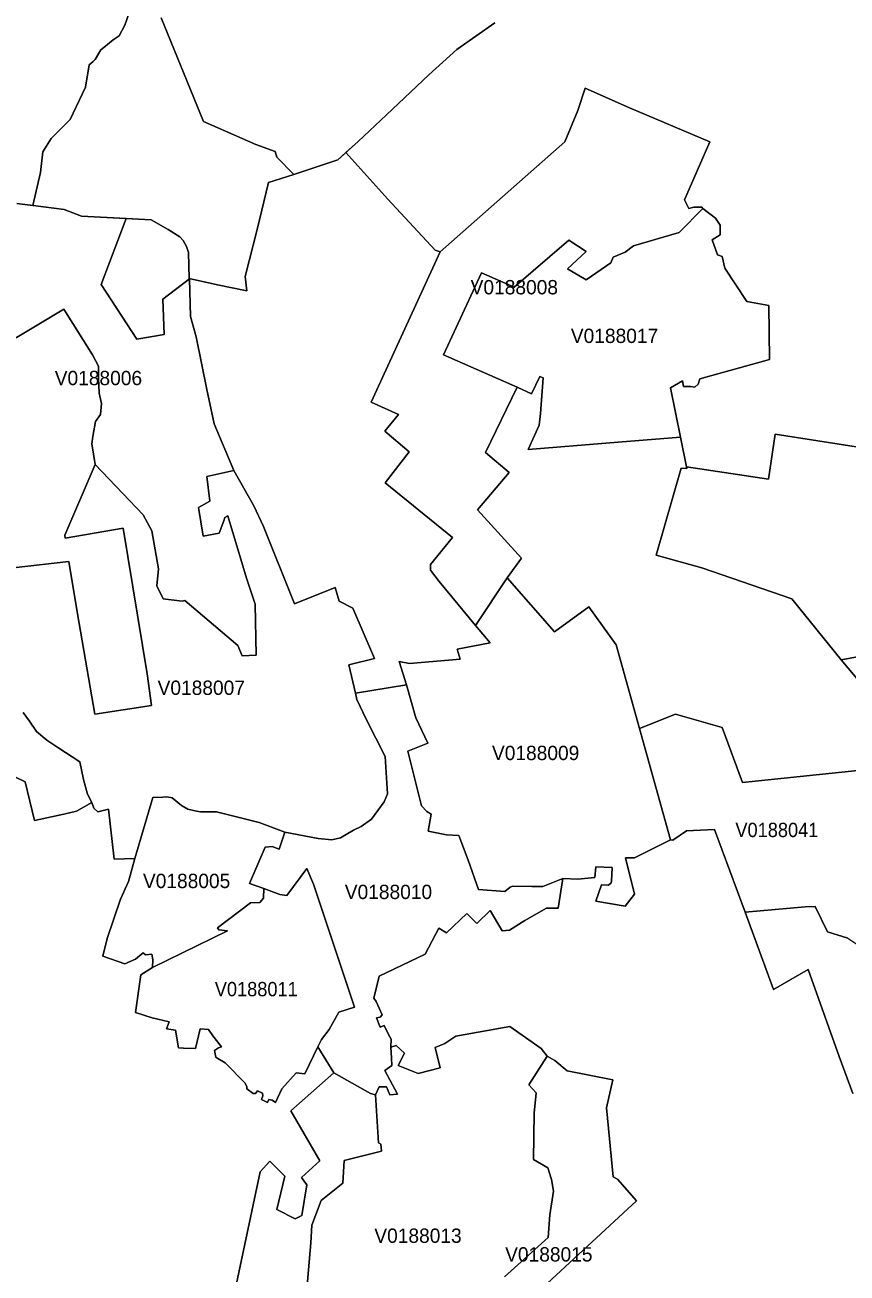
# Model space of a CAD drawing. Extents: x 369010 to 735936, y 6377141 to 6616555.
# Drawn here: x 520760 to 526500, y 6494957 to 6503671 of the extents above; entities that cross this region are included whole.
import ezdxf
from ezdxf.enums import TextEntityAlignment as Align

# ---------------------------------------------------------------- set-up
doc = ezdxf.new("R2010")
doc.units = 0
doc.header["$LTSCALE"] = 40
doc.layers.add('3', color=7, linetype='Continuous', lineweight=13)
doc.layers.add('4', color=7, linetype='Continuous')

msp = doc.modelspace()

# ---------------------------------------------------------------- linework, layer by layer
at = {"layer": '3'}
for points in [[(520704.22, 6502425.03), (520815.6, 6502410.14), (520815.6, 6502410.3), (520869.06, 6502639.86), (520885.11, 6502785.17), (520942.88, 6502878.35), (521075.11, 6503011.08), (521181.53, 6503236), (521207.19, 6503392.4), (521235.98, 6503416.23), (521249.55, 6503429.81), (521290.27, 6503497), (521309.8, 6503513.88), (521376.83, 6503567.34), (521417.21, 6503595.81), (521457.1, 6503669.79), (521487.22, 6503756.35)], [(521487.22, 6503756.35), (521457.1, 6503669.79), (521417.21, 6503595.81), (521376.83, 6503567.34), (521309.8, 6503513.88), (521290.27, 6503497), (521249.55, 6503429.81), (521235.98, 6503416.23), (521207.19, 6503392.4), (521181.53, 6503236), (521075.11, 6503011.08), (520942.88, 6502878.35), (520885.11, 6502785.17), (520869.06, 6502639.86), (520815.6, 6502410.3), (520815.6, 6502410.14)], [(520815.6, 6502410.14), (520818.25, 6502409.8), (521032.58, 6502381.5), (521155.71, 6502336.49), (521641.8, 6502309.51), (521759.14, 6502242.31), (521840.4, 6502190.68), (521865.06, 6502165.85), (521888.73, 6502123.15), (521901.81, 6502082.93), (521905.78, 6501900.22), (522103.89, 6501856.36), (522309.94, 6501814.16), (522296.86, 6501914.45), (522382.26, 6502243.47), (522460.38, 6502570.18), (522637.97, 6502627.94), (522518.14, 6502748.1), (522506.23, 6502787.98), (522372.17, 6502835.48), (522005.58, 6502998.01), (521711.31, 6503719.77)], [(521711.31, 6503719.77), (522005.58, 6502998.01), (522372.17, 6502835.48), (522506.23, 6502787.98), (522518.14, 6502748.1), (522637.97, 6502627.94), (522943.49, 6502729.39), (523086.48, 6502857.99), (523285.09, 6503044.18), (523579.69, 6503321.73), (523776.14, 6503499.48), (524039.95, 6503685.84)], [(524039.95, 6503685.84), (523776.14, 6503499.48), (523579.69, 6503321.73), (523285.09, 6503044.18), (523086.48, 6502857.99), (522999.1, 6502779.38), (523293.53, 6502454.82), (523622.88, 6502099.32), (523659.95, 6502087.9), (524529.51, 6502854.85), (524619.88, 6503074.47), (524671.52, 6503229.71), (524981.5, 6503091.85), (525541.07, 6502854.85), (525364.48, 6502449.86), (525394.6, 6502389.45), (525429.03, 6502398.05), (525484.97, 6502398.05), (525493.57, 6502389.45), (525580.13, 6502323.08), (525614.56, 6502273.6), (525614.56, 6502204.58), (525558.62, 6502170.16), (525595.19, 6502066.72), (525627.47, 6502053.81), (525646.83, 6501971.88), (525799.59, 6501741.33), (525954.5, 6501713.36), (525958.81, 6501334.19), (525472.39, 6501200.63), (525459.48, 6501164.06), (525435.81, 6501142.54), (525405.69, 6501146.84), (525358.36, 6501146.84), (525349.75, 6501185.57), (525267.99, 6501138.24), (525336.84, 6500793.49), (525378.38, 6500585.29), (525951.19, 6500500.22), (525998.53, 6500814.68), (526592.52, 6500719.84)], [(520406.48, 6501314.5), (521030.43, 6501686.22), (521231.51, 6501368.78), (521272.73, 6501288.68), (521272.73, 6501206.09), (521277.86, 6501100.34), (521293.41, 6501028.01), (521288.28, 6500950.72), (521252.04, 6500901.57), (521234, 6500798.46), (521226.38, 6500746.82), (521249.55, 6500602.17), (521584.37, 6500250.81), (521644.61, 6500138.76), (521691.95, 6499873.79), (521681.19, 6499755.29), (521724.22, 6499664.76), (521857.78, 6499647.54), (521877.15, 6499651.85), (522245.06, 6499339.54), (522277.33, 6499266.22), (522374.15, 6499270.53), (522367.7, 6499628.18), (522307.46, 6499809.08), (522176.21, 6500244.35), (522154.7, 6500231.44), (522148.24, 6500209.93), (522115.97, 6500123.7), (522004.09, 6500102.18), (521971.81, 6500302.44), (522051.42, 6500345.64), (522029.91, 6500517.93), (522217.09, 6500560.96), (522080.22, 6500886.18), (522028.58, 6501125.16), (521955.43, 6501493.57), (521914.55, 6501635.74), (521908.1, 6501898.56), (521722.9, 6501756.4), (521731.5, 6501510.79), (521540.01, 6501476.36), (521292.42, 6501859.84), (521466.2, 6502319.27), (521155.71, 6502336.49), (521032.58, 6502381.5), (520818.25, 6502409.8), (520704.22, 6502425.03)], [(521030.43, 6501686.22), (520406.48, 6501314.5), (520274.9, 6501211.39), (520017.05, 6501549.35), (519764.49, 6501714.52), (519653.6, 6501771.29), (519501.5, 6501822.93), (519163.71, 6501957.15)], [(520597.14, 6499871.97), (521066.51, 6499926.09), (521125.76, 6499559.66), (521246.91, 6498860.24), (521643.95, 6498919.49), (521613, 6499141.43), (521445.51, 6500158.29), (521040.69, 6500088.61), (521038.04, 6500109.3), (521249.55, 6500602.17), (521226.38, 6500746.82), (521234, 6500798.46), (521252.04, 6500901.57), (521288.28, 6500950.72), (521293.41, 6501028.01), (521277.86, 6501100.34), (521272.73, 6501206.09), (521272.73, 6501288.68), (521231.51, 6501368.78), (521030.43, 6501686.22)], [(526766.3, 6498873.32), (526459.12, 6499237.76), (526114.71, 6499664.26), (525486.29, 6499879.75), (525167.7, 6499970.11), (525342.14, 6500577.68), (525380.87, 6500573.37), (525378.38, 6500585.29), (525336.84, 6500793.49), (524902.06, 6500759.07), (524273.64, 6500707.27), (524351.1, 6500877.57), (524359.71, 6500959.33), (524379.07, 6501207.09), (524355.4, 6501215.69), (524297.31, 6501095.21), (524195.86, 6501142.04)], [(524195.86, 6501142.04), (523976.4, 6500685.42), (524139.92, 6500547.55), (523920.46, 6500284.73), (524225.98, 6499948.6), (524126.84, 6499810.73), (524456.19, 6499433.71), (524697.17, 6499608.32), (524886.5, 6499343.35), (525049.86, 6498758.95), (525301.75, 6498860.24), (525627.3, 6498767.23), (525770.3, 6498381.44), (526573.82, 6498464.85)], [(526592.52, 6500719.84), (525998.53, 6500814.68), (525951.19, 6500500.22), (525378.38, 6500585.29), (525380.87, 6500573.37), (525342.14, 6500577.68), (525167.7, 6499970.11), (525486.29, 6499879.75), (526114.71, 6499664.26), (526459.12, 6499237.76), (527384.46, 6499410.05)], [(520746.75, 6498870.5), (520790.61, 6498811.09), (520839.6, 6498738.93), (520911.76, 6498677.03), (520989.05, 6498625.39), (521143.8, 6498527.25), (521169.62, 6498403.45), (521195.43, 6498300.18), (521226.38, 6498243.41), (521240.62, 6498202.53), (521269.08, 6498176.71), (521343.73, 6498194.75), (521382.45, 6497846.36), (521526.94, 6497851.49), (521652.56, 6498276.51), (521723.56, 6498278.66), (521751.53, 6498282.96), (521788.1, 6498274.36), (521852.65, 6498220.57), (521897.83, 6498196.9), (521958.24, 6498181.67), (521986.21, 6498177.37), (522098.09, 6498177.37), (522395.01, 6498102.07), (522573.75, 6498035.2), (522806.78, 6497990.85), (522901.62, 6497982.24), (522964.01, 6497995.15), (523054.38, 6498048.94), (523108.16, 6498074.92), (523179.17, 6498126.56), (523267.38, 6498247.21), (523291.05, 6498303.15), (523273.83, 6498563.82), (523144.74, 6498820.19), (523075.89, 6498962.52), (523067.29, 6499006.38), (523022.1, 6499203.83), (523200.68, 6499246.86), (523047.92, 6499600.21), (522953.25, 6499647.54), (522925.28, 6499742.38), (522641.11, 6499630.33), (522425.96, 6500168.88), (522356.94, 6500313.2), (522217.09, 6500560.96), (522029.91, 6500517.93), (522051.42, 6500345.64), (521971.81, 6500302.44), (522004.09, 6500102.18), (522115.97, 6500123.7), (522148.24, 6500209.93), (522154.7, 6500231.44), (522176.21, 6500244.35), (522307.46, 6499809.08), (522367.7, 6499628.18), (522374.15, 6499270.53), (522277.33, 6499266.22), (522245.06, 6499339.54), (521877.15, 6499651.85), (521857.78, 6499647.54), (521724.22, 6499664.76), (521681.19, 6499755.29), (521691.95, 6499873.79), (521644.61, 6500138.76), (521584.37, 6500250.81), (521249.55, 6500602.17), (521038.04, 6500109.3), (521040.69, 6500088.61), (521445.51, 6500158.29), (521613, 6499141.43), (521643.95, 6498919.49), (521246.91, 6498860.24), (521125.76, 6499559.66), (521066.51, 6499926.09), (520597.14, 6499871.97)], [(520522.5, 6498501.43), (520762.31, 6498387.89), (520826.69, 6498116.96), (521030.43, 6498160.82), (521120.63, 6498181.51), (521226.38, 6498243.41), (521195.43, 6498300.18), (521169.62, 6498403.45), (521143.8, 6498527.25), (520989.05, 6498625.39), (520911.76, 6498677.03), (520839.6, 6498738.93), (520790.61, 6498811.09), (520746.75, 6498870.5)], [(522689.77, 6495625.47), (522818.86, 6495741.81), (522616.62, 6496090.7), (522915.35, 6496354.84), (522805.62, 6496535.74), (522714.93, 6496347.72), (522652.37, 6496354.18), (522553.4, 6496244.28), (522508.21, 6496147.46), (522486.7, 6496164.68), (522463.03, 6496168.98), (522452.27, 6496147.46), (522411.39, 6496168.98), (522420, 6496194.8), (522417.85, 6496214.16), (522383.42, 6496229.22), (522368.36, 6496209.86), (522353.3, 6496209.86), (522308.12, 6496244.28), (522308.12, 6496257.36), (522297.36, 6496283.18), (522157.51, 6496425.35), (522105.71, 6496455.47), (522092.8, 6496464.07), (522084.19, 6496511.57), (522110.01, 6496528.79), (522131.53, 6496537.39), (522071.28, 6496612.7), (522041.16, 6496658.04), (521983.07, 6496662.35), (521949.64, 6496524.98), (521867.22, 6496527.63), (521831.14, 6496530.28), (521810.45, 6496654.07), (521748.55, 6496661.85), (521766.59, 6496710.84), (521648.09, 6496739.31), (521532.07, 6496775.39), (521568.15, 6497038.54), (521650.57, 6497090.18), (521653.22, 6497144.46), (521645.44, 6497183.19), (521601.58, 6497177.89), (521586.19, 6497193.45), (521532.07, 6497149.59), (521457.26, 6497115.99), (521302.52, 6497170.28), (521333.47, 6497294.08), (521426.31, 6497567.65), (521483.08, 6497691.62), (521526.94, 6497851.49), (521382.45, 6497846.36), (521343.73, 6498194.75), (521269.08, 6498176.71), (521240.62, 6498202.53), (521226.38, 6498243.41), (521120.63, 6498181.51), (521030.43, 6498160.82), (520826.69, 6498116.96), (520762.31, 6498387.89), (520522.5, 6498501.43)], [(526539.89, 6496211.51), (526445.22, 6496470.03), (526228.58, 6497075.61), (525985.29, 6496937.75), (525787.18, 6497476.46), (525574.01, 6498054.73), (525378.55, 6498045.8), (525282.89, 6497980.09), (525267.5, 6497981.75), (525015.76, 6497856.79), (524953.37, 6497856.79), (525015.76, 6497602.58), (524951.22, 6497518.5), (524744.5, 6497553.09), (524785.38, 6497667.29), (524834.87, 6497665.14), (524852.08, 6497682.35), (524854.23, 6497693.11), (524858.53, 6497787.94), (524744.5, 6497794.4), (524738.05, 6497718.93), (524619.71, 6497708.17), (524514.45, 6497712.14), (524482.18, 6497505.26), (524400.42, 6497505.26), (524249.65, 6497419.03), (524142.07, 6497350.18), (524092.58, 6497345.88), (524008.67, 6497488.05), (523914, 6497397.52), (523845.15, 6497466.53), (523702.99, 6497332.97), (523649.2, 6497365.24), (523554.53, 6497184.35), (523231.8, 6497029.1), (523195.05, 6496876.18), (523212.43, 6496852.51), (523253.31, 6496759.83), (523240.4, 6496744.77), (523214.42, 6496738.31), (523240.4, 6496673.6), (523268.37, 6496686.68), (523298.49, 6496621.96), (523315.71, 6496589.69), (523313.55, 6496533.59), (523352.12, 6496545.34), (523410.21, 6496491.55), (523365.03, 6496405.32), (523504.88, 6496349.38), (523659.79, 6496390.26), (523623.21, 6496532.43), (523692.06, 6496560.4), (523767.2, 6496610.21), (524145.87, 6496679.06), (524363.35, 6496523.99), (524406.38, 6496472.18), (524458.35, 6496440.57)], [(526506.13, 6497295.57), (526363.96, 6497338.6), (526277.9, 6497517.34), (526206.9, 6497515.19), (525787.18, 6497476.46), (525985.29, 6496937.75), (526228.58, 6497075.61), (526445.22, 6496470.03), (526539.89, 6496211.51)], [(524108.31, 6494930.51), (524413.99, 6495206.24), (524425.41, 6495362.64), (524449.08, 6495528.65), (524436.17, 6495610.4), (524410.35, 6495692.33), (524311.38, 6495750.42), (524315.19, 6496072.82), (524328.09, 6496214.99), (524278.61, 6496270.93), (524406.38, 6496472.18), (524363.35, 6496523.99), (524145.87, 6496679.06), (523767.2, 6496610.21), (523692.06, 6496560.4), (523623.21, 6496532.43), (523659.79, 6496390.26), (523504.88, 6496349.38), (523365.03, 6496405.32), (523410.21, 6496491.55), (523352.12, 6496545.34), (523313.55, 6496533.59), (523317.86, 6496458.28), (523322.16, 6496406.48), (523272.68, 6496372.05), (523360.89, 6496206.22), (523307.1, 6496201.92), (523283.43, 6496257.86), (523231.8, 6496257.86), (523207.96, 6496201.92), (523227.16, 6495866.77), (523244.54, 6495856.01), (523248.84, 6495808.51), (522988.84, 6495742.64), (522978.08, 6495585.25), (522827.47, 6495464.6), (522762.76, 6495292.31), (522756.3, 6495167.35), (522716.58, 6494709.9)], [(524346.13, 6494828.07), (525030.16, 6495462.44), (524896.77, 6495613.22), (524866.64, 6495628.44), (524819.31, 6496109.73), (524864.49, 6496305.85), (524544.41, 6496369.41), (524458.35, 6496440.57), (524406.38, 6496472.18), (524278.61, 6496270.93), (524328.09, 6496214.99), (524315.19, 6496072.82), (524311.38, 6495750.42), (524410.35, 6495692.33), (524436.17, 6495610.4), (524449.08, 6495528.65), (524425.41, 6495362.64), (524413.99, 6495206.24), (524108.31, 6494930.51)], [(524458.35, 6496440.57), (524544.41, 6496369.41), (524864.49, 6496305.85), (524819.31, 6496109.73), (524866.64, 6495628.44), (524896.77, 6495613.22), (525030.16, 6495462.44), (524346.13, 6494828.07)], [(522716.58, 6494709.9), (522756.3, 6495167.35), (522762.76, 6495292.31), (522827.47, 6495464.6), (522978.08, 6495585.25), (522988.84, 6495742.64), (523248.84, 6495808.51), (523244.54, 6495856.01), (523227.16, 6495866.77), (523207.96, 6496201.92), (523173.54, 6496210.52), (522915.35, 6496354.84), (522616.62, 6496090.7), (522818.86, 6495741.81), (522689.77, 6495625.47), (522728.5, 6495573.66), (522694.07, 6495358.34), (522646.74, 6495336.66), (522517.48, 6495401.37), (522573.59, 6495634.07), (522470.15, 6495737.35), (522401.3, 6495664.19), (522112.99, 6494302.59)], [(522112.99, 6494302.59), (522401.3, 6495664.19), (522470.15, 6495737.35), (522573.59, 6495634.07), (522517.48, 6495401.37), (522646.74, 6495336.66), (522694.07, 6495358.34), (522728.5, 6495573.66), (522689.77, 6495625.47)]]:
    msp.add_lwpolyline(points, dxfattribs=at)
for points in [[(523659.95, 6502087.9), (523177.84, 6501036.45), (523367.18, 6500950.39), (523272.51, 6500834.04), (523442.65, 6500689.72), (523274.66, 6500474.24), (523746.02, 6500092.91), (523591.11, 6499903.25), (523591.11, 6499864.52), (523651.35, 6499784.75), (523905.23, 6499479.06), (524126.84, 6499810.73), (524225.98, 6499948.6), (523920.46, 6500284.73), (524139.92, 6500547.55), (523976.4, 6500685.42), (524195.86, 6501142.04), (523681.47, 6501368.29), (523948.43, 6501941.43), (524176.49, 6501840.14), (524557.48, 6502167.51), (524677.97, 6502090.05), (524546.73, 6501969.4), (524677.97, 6501891.78), (524850.09, 6502010.28), (524867.31, 6502049.01), (524951.38, 6502083.6), (525009.47, 6502128.78), (525327.9, 6502221.46), (525493.57, 6502389.45), (525484.97, 6502398.05), (525429.03, 6502398.05), (525394.6, 6502389.45), (525364.48, 6502449.86), (525541.07, 6502854.85), (524981.5, 6503091.85), (524671.52, 6503229.71), (524619.88, 6503074.47), (524529.51, 6502854.85)], [(522999.1, 6502779.38), (522943.49, 6502729.39), (522637.97, 6502627.94), (522460.38, 6502570.18), (522382.26, 6502243.47), (522296.86, 6501914.45), (522309.94, 6501814.16), (522103.89, 6501856.36), (521905.78, 6501900.22), (521901.81, 6502082.93), (521888.73, 6502123.15), (521865.06, 6502165.85), (521840.4, 6502190.68), (521759.14, 6502242.31), (521641.8, 6502309.51), (521466.2, 6502319.27), (521292.42, 6501859.84), (521540.01, 6501476.36), (521731.5, 6501510.79), (521722.9, 6501756.4), (521908.1, 6501898.56), (521914.55, 6501635.74), (521955.43, 6501493.57), (522028.58, 6501125.16), (522080.22, 6500886.18), (522217.09, 6500560.96), (522356.94, 6500313.2), (522425.96, 6500168.88), (522641.11, 6499630.33), (522925.28, 6499742.38), (522953.25, 6499647.54), (523047.92, 6499600.21), (523200.68, 6499246.86), (523022.1, 6499203.83), (523067.29, 6499006.38), (523423.28, 6499062.98), (523371.48, 6499227), (523444.63, 6499211.94), (523797.49, 6499242.06), (523778.12, 6499313.06), (524008.51, 6499356.26), (523905.23, 6499479.06), (523651.35, 6499784.75), (523591.11, 6499864.52), (523591.11, 6499903.25), (523746.02, 6500092.91), (523274.66, 6500474.24), (523442.65, 6500689.72), (523272.51, 6500834.04), (523367.18, 6500950.39), (523177.84, 6501036.45), (523659.95, 6502087.9), (523622.88, 6502099.32), (523293.53, 6502454.82)], [(525493.57, 6502389.45), (525327.9, 6502221.46), (525009.47, 6502128.78), (524951.38, 6502083.6), (524867.31, 6502049.01), (524850.09, 6502010.28), (524677.97, 6501891.78), (524546.73, 6501969.4), (524677.97, 6502090.05), (524557.48, 6502167.51), (524176.49, 6501840.14), (523948.43, 6501941.43), (523681.47, 6501368.29), (524195.86, 6501142.04), (524297.31, 6501095.21), (524355.4, 6501215.69), (524379.07, 6501207.09), (524359.71, 6500959.33), (524351.1, 6500877.57), (524273.64, 6500707.27), (524902.06, 6500759.07), (525336.84, 6500793.49), (525267.99, 6501138.24), (525349.75, 6501185.57), (525358.36, 6501146.84), (525405.69, 6501146.84), (525435.81, 6501142.54), (525459.48, 6501164.06), (525472.39, 6501200.63), (525958.81, 6501334.19), (525954.5, 6501713.36), (525799.59, 6501741.33), (525646.83, 6501971.88), (525627.47, 6502053.81), (525595.19, 6502066.72), (525558.62, 6502170.16), (525614.56, 6502204.58), (525614.56, 6502273.6), (525580.13, 6502323.08)], [(524126.84, 6499810.73), (523905.23, 6499479.06), (524008.51, 6499356.26), (523778.12, 6499313.06), (523797.49, 6499242.06), (523444.63, 6499211.94), (523371.48, 6499227), (523423.28, 6499062.98), (523487.83, 6498832.44), (523571.74, 6498657.83), (523431.89, 6498599.74), (523528.71, 6498218.42), (523565.29, 6498179.52), (523595.41, 6498160.16), (523576.04, 6498041.66), (523702.99, 6498015.84), (523789.05, 6498011.54), (523853.76, 6497839.25), (523926.91, 6497634.52), (524109.79, 6497621.61), (524148.52, 6497651.73), (524163.58, 6497658.19), (524299.13, 6497656.03), (524374.6, 6497656.03), (524514.45, 6497712.14), (524619.71, 6497708.17), (524738.05, 6497718.93), (524744.5, 6497794.4), (524858.53, 6497787.94), (524854.23, 6497693.11), (524852.08, 6497682.35), (524834.87, 6497665.14), (524785.38, 6497667.29), (524744.5, 6497553.09), (524951.22, 6497518.5), (525015.76, 6497602.58), (524953.37, 6497856.79), (525015.76, 6497856.79), (525267.5, 6497981.75), (525049.86, 6498758.95), (524886.5, 6499343.35), (524697.17, 6499608.32), (524456.19, 6499433.71)], [(526459.12, 6499237.76), (526766.3, 6498873.32), (526848.06, 6498772.19), (527088.37, 6498399.15), (528103.41, 6498574.08), (527384.46, 6499410.05)], [(523423.28, 6499062.98), (523067.29, 6499006.38), (523075.89, 6498962.52), (523144.74, 6498820.19), (523273.83, 6498563.82), (523291.05, 6498303.15), (523267.38, 6498247.21), (523179.17, 6498126.56), (523108.16, 6498074.92), (523054.38, 6498048.94), (522964.01, 6497995.15), (522901.62, 6497982.24), (522806.78, 6497990.85), (522573.75, 6498035.2), (522535.02, 6497916.7), (522485.54, 6497936.07), (522435.89, 6497931.76), (522328.31, 6497677.55), (522427.28, 6497640.97), (522538.33, 6497599.43), (522587.82, 6497592.98), (522727.84, 6497782.64), (522775.17, 6497672.75), (523061.33, 6496813.12), (522951.6, 6496778.7), (522884.9, 6496658.04), (522831.11, 6496586.88), (522805.62, 6496535.74), (522915.35, 6496354.84), (523173.54, 6496210.52), (523207.96, 6496201.92), (523231.8, 6496257.86), (523283.43, 6496257.86), (523307.1, 6496201.92), (523360.89, 6496206.22), (523272.68, 6496372.05), (523322.16, 6496406.48), (523317.86, 6496458.28), (523313.55, 6496533.59), (523315.71, 6496589.69), (523298.49, 6496621.96), (523268.37, 6496686.68), (523240.4, 6496673.6), (523214.42, 6496738.31), (523240.4, 6496744.77), (523253.31, 6496759.83), (523212.43, 6496852.51), (523195.05, 6496876.18), (523231.8, 6497029.1), (523554.53, 6497184.35), (523649.2, 6497365.24), (523702.99, 6497332.97), (523845.15, 6497466.53), (523914, 6497397.52), (524008.67, 6497488.05), (524092.58, 6497345.88), (524142.07, 6497350.18), (524249.65, 6497419.03), (524400.42, 6497505.26), (524482.18, 6497505.26), (524514.45, 6497712.14), (524374.6, 6497656.03), (524299.13, 6497656.03), (524163.58, 6497658.19), (524148.52, 6497651.73), (524109.79, 6497621.61), (523926.91, 6497634.52), (523853.76, 6497839.25), (523789.05, 6498011.54), (523702.99, 6498015.84), (523576.04, 6498041.66), (523595.41, 6498160.16), (523565.29, 6498179.52), (523528.71, 6498218.42), (523431.89, 6498599.74), (523571.74, 6498657.83), (523487.83, 6498832.44)], [(525049.86, 6498758.95), (525267.5, 6497981.75), (525282.89, 6497980.09), (525378.55, 6498045.8), (525574.01, 6498054.73), (525787.18, 6497476.46), (526206.9, 6497515.19), (526277.9, 6497517.34), (526363.96, 6497338.6), (526506.13, 6497295.57), (526559.92, 6497258.82), (526645.98, 6497230.85), (526719.13, 6497202.88), (526764.98, 6497178.06), (526774.91, 6497934.08), (526834.32, 6498184.65), (526621.15, 6498115.8), (526573.82, 6498464.85), (525770.3, 6498381.44), (525627.3, 6498767.23), (525301.75, 6498860.24)], [(521526.94, 6497851.49), (521483.08, 6497691.62), (521426.31, 6497567.65), (521333.47, 6497294.08), (521302.52, 6497170.28), (521457.26, 6497115.99), (521532.07, 6497149.59), (521586.19, 6497193.45), (521601.58, 6497177.89), (521645.44, 6497183.19), (521653.22, 6497144.46), (521650.57, 6497090.18), (522173.4, 6497345.88), (522113.15, 6497354.49), (522104.55, 6497367.39), (522334.76, 6497541.84), (522399.31, 6497543.99), (522425.13, 6497574.27), (522427.28, 6497640.97), (522328.31, 6497677.55), (522435.89, 6497931.76), (522485.54, 6497936.07), (522535.02, 6497916.7), (522573.75, 6498035.2), (522395.01, 6498102.07), (522098.09, 6498177.37), (521986.21, 6498177.37), (521958.24, 6498181.67), (521897.83, 6498196.9), (521852.65, 6498220.57), (521788.1, 6498274.36), (521751.53, 6498282.96), (521723.56, 6498278.66), (521652.56, 6498276.51)], [(522427.28, 6497640.97), (522425.13, 6497574.27), (522399.31, 6497543.99), (522334.76, 6497541.84), (522104.55, 6497367.39), (522113.15, 6497354.49), (522173.4, 6497345.88), (521650.57, 6497090.18), (521568.15, 6497038.54), (521532.07, 6496775.39), (521648.09, 6496739.31), (521766.59, 6496710.84), (521748.55, 6496661.85), (521810.45, 6496654.07), (521831.14, 6496530.28), (521867.22, 6496527.63), (521949.64, 6496524.98), (521983.07, 6496662.35), (522041.16, 6496658.04), (522071.28, 6496612.7), (522131.53, 6496537.39), (522110.01, 6496528.79), (522084.19, 6496511.57), (522092.8, 6496464.07), (522105.71, 6496455.47), (522157.51, 6496425.35), (522297.36, 6496283.18), (522308.12, 6496257.36), (522308.12, 6496244.28), (522353.3, 6496209.86), (522368.36, 6496209.86), (522383.42, 6496229.22), (522417.85, 6496214.16), (522420, 6496194.8), (522411.39, 6496168.98), (522452.27, 6496147.46), (522463.03, 6496168.98), (522486.7, 6496164.68), (522508.21, 6496147.46), (522553.4, 6496244.28), (522652.37, 6496354.18), (522714.93, 6496347.72), (522805.62, 6496535.74), (522831.11, 6496586.88), (522884.9, 6496658.04), (522951.6, 6496778.7), (523061.33, 6496813.12), (522775.17, 6497672.75), (522727.84, 6497782.64), (522587.82, 6497592.98), (522538.33, 6497599.43)]]:
    msp.add_lwpolyline(points, close=True, dxfattribs=at)

# ---------------------------------------------------------------- texts
at = {"layer": '4'}
for s, p in [('V0188008', (524176.49, 6501790.14)), ('V0188017', (524876.09, 6501450.52)), ('V0188006', (521272.73, 6501156.09)), ('V0188007', (521990.86, 6498993.7)), ('V0188009', (524325.34, 6498538.45)), ('V0188005', (521888.46, 6497644.99)), ('V0188010', (523297.73, 6497568.35)), ('V0188013', (523504.06, 6495168.14)), ('V0188015', (524417.53, 6495037.7))]:
    msp.add_text(s, height=100, dxfattribs=at).set_placement(p, align=Align.CENTER)
at = {"layer": '4', "width": 0.95}
for s, p in [('V0188041', (526009.61, 6498000.99)), ('V0188011', (522374.88, 6496889.64))]:
    msp.add_text(s, height=100, dxfattribs=at).set_placement(p, align=Align.CENTER)

doc.saveas('drawing.dxf')
